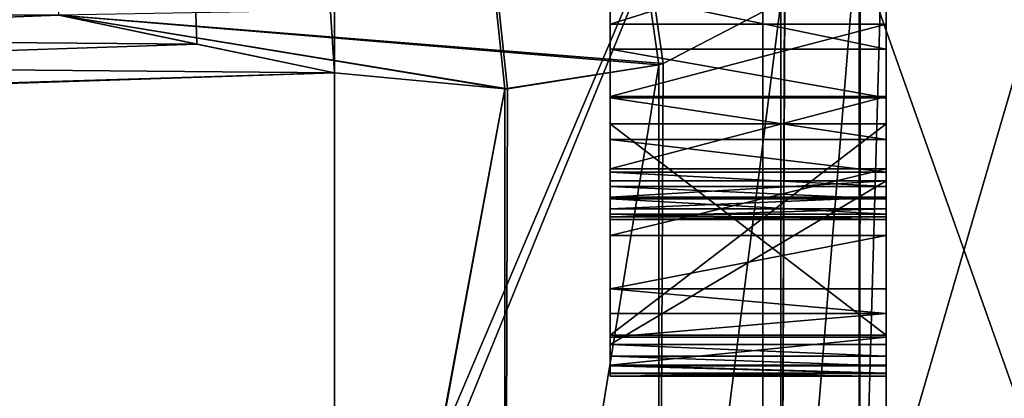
# Model space of a CAD drawing. Header units: millimetres. Extents: x -143 to 143, y -35 to 35.
# Tile 291 of 533: x 139.879 to 141.665, y -15.114 to -14.427. Entities that reach past the tile are written whole.
import ezdxf

# ---------------------------------------------------------------- set-up
doc = ezdxf.new("R2010")
doc.units = ezdxf.units.MM
doc.header["$LTSCALE"] = 65.185185
for name, color, linetype in [('1017', 7, 'CONTINUOUS'), ('1018', 7, 'CONTINUOUS'), ('1019', 7, 'CONTINUOUS'), ('1020', 7, 'CONTINUOUS'), ('1021', 7, 'CONTINUOUS'), ('1022', 7, 'CONTINUOUS'), ('1023', 7, 'CONTINUOUS'), ('1024', 7, 'CONTINUOUS'), ('1025', 7, 'CONTINUOUS'), ('1026', 7, 'CONTINUOUS'), ('1027', 7, 'CONTINUOUS'), ('1028', 7, 'CONTINUOUS'), ('1029', 7, 'CONTINUOUS'), ('1039', 7, 'CONTINUOUS'), ('1040', 7, 'CONTINUOUS'), ('1041', 7, 'CONTINUOUS'), ('1042', 7, 'CONTINUOUS'), ('1137', 7, 'CONTINUOUS'), ('1139', 7, 'CONTINUOUS'), ('1143', 7, 'CONTINUOUS'), ('1301', 7, 'CONTINUOUS'), ('1323', 7, 'CONTINUOUS'), ('1450', 7, 'CONTINUOUS'), ('1452', 7, 'CONTINUOUS'), ('1766', 7, 'CONTINUOUS'), ('849', 7, 'CONTINUOUS'), ('867', 7, 'CONTINUOUS'), ('888', 7, 'CONTINUOUS'), ('890', 7, 'CONTINUOUS')]:
    doc.layers.add(name, color=color, linetype=linetype)

msp = doc.modelspace()

# ---------------------------------------------------------------- linework, layer by layer
at = {"layer": '1017', "linetype": 'CONTINUOUS'}
for points in [[(141.45, -14.435, 5.5402), (141.45, -14.2779, 5.5479), (140.95, -14.435, 5.5402), (141.45, -14.435, 5.5402)], [(141.45, -14.2779, 5.5479), (140.95, -14.2779, 5.5479), (140.95, -14.435, 5.5402), (141.45, -14.2779, 5.5479)], [(141.45, -14.5667, 5.519), (141.45, -14.435, 5.5402), (140.95, -14.5667, 5.519), (141.45, -14.5667, 5.519)], [(141.45, -14.435, 5.5402), (140.95, -14.435, 5.5402), (140.95, -14.5667, 5.519), (141.45, -14.435, 5.5402)]]:
    msp.add_3dface(points, dxfattribs=at)
at = {"layer": '1018', "linetype": 'CONTINUOUS'}
for points in [[(141.45, -14.6975, 5.4751), (141.45, -14.5667, 5.519), (140.95, -14.6975, 5.4751), (141.45, -14.6975, 5.4751)], [(141.45, -14.5667, 5.519), (140.95, -14.5667, 5.519), (140.95, -14.6975, 5.4751), (141.45, -14.5667, 5.519)], [(141.45, -14.8187, 5.4038), (141.45, -14.6975, 5.4751), (140.95, -14.8187, 5.4038), (141.45, -14.8187, 5.4038)], [(141.45, -14.6975, 5.4751), (140.95, -14.6975, 5.4751), (140.95, -14.8187, 5.4038), (141.45, -14.6975, 5.4751)]]:
    msp.add_3dface(points, dxfattribs=at)
at = {"layer": '1019', "linetype": 'CONTINUOUS'}
for points in [[(141.45, -14.9155, 5.3107), (141.45, -14.8187, 5.4038), (140.95, -14.9155, 5.3106), (141.45, -14.9155, 5.3107)], [(141.45, -14.8187, 5.4038), (140.95, -14.8187, 5.4038), (140.95, -14.9155, 5.3106), (141.45, -14.8187, 5.4038)], [(141.45, -14.9607, 5.2467), (141.45, -14.9155, 5.3107), (140.95, -14.9155, 5.3106), (141.45, -14.9607, 5.2467)], [(141.45, -14.9607, 5.2467), (140.95, -14.9155, 5.3106), (140.95, -14.9607, 5.2467), (141.45, -14.9607, 5.2467)], [(141.45, -15.0032, 5.1678), (141.45, -14.9607, 5.2467), (140.95, -15.0032, 5.1678), (141.45, -15.0032, 5.1678)], [(141.45, -14.9607, 5.2467), (140.95, -14.9607, 5.2467), (140.95, -15.0032, 5.1678), (141.45, -14.9607, 5.2467)]]:
    msp.add_3dface(points, dxfattribs=at)
at = {"layer": '1020', "linetype": 'CONTINUOUS'}
for points in [[(141.45, -15.0542, 5.0059), (141.45, -15.0032, 5.1678), (140.95, -15.0542, 5.0058), (141.45, -15.0542, 5.0059)], [(141.45, -15.0032, 5.1678), (140.95, -15.0032, 5.1678), (140.95, -15.0542, 5.0058), (141.45, -15.0032, 5.1678)], [(141.45, -15.069, 4.9016), (141.45, -15.0542, 5.0059), (140.95, -15.0542, 5.0058), (141.45, -15.069, 4.9016)], [(141.45, -15.069, 4.9016), (140.95, -15.0542, 5.0058), (140.95, -15.069, 4.9015), (141.45, -15.069, 4.9016)], [(141.45, -15.0743, 4.7803), (141.45, -15.069, 4.9016), (140.95, -15.0743, 4.7803), (141.45, -15.0743, 4.7803)], [(141.45, -15.069, 4.9016), (140.95, -15.069, 4.9015), (140.95, -15.0743, 4.7803), (141.45, -15.069, 4.9016)]]:
    msp.add_3dface(points, dxfattribs=at)
at = {"layer": '1021', "linetype": 'CONTINUOUS'}
for points in [[(141.45, -15.0555, 4.4547), (141.45, -15.0696, 4.6066), (140.95, -15.0555, 4.4547), (141.45, -15.0555, 4.4547)], [(141.45, -15.0696, 4.6066), (140.95, -15.0696, 4.6066), (140.95, -15.0555, 4.4547), (141.45, -15.0696, 4.6066)], [(141.45, -15.0696, 4.6066), (141.45, -15.0743, 4.7803), (140.95, -15.0696, 4.6066), (141.45, -15.0696, 4.6066)], [(141.45, -15.0743, 4.7803), (140.95, -15.0743, 4.7803), (140.95, -15.0696, 4.6066), (141.45, -15.0743, 4.7803)]]:
    msp.add_3dface(points, dxfattribs=at)
at = {"layer": '1022', "linetype": 'CONTINUOUS'}
for points in [[(141.45, -15.0165, 4.2356), (141.45, -15.0378, 4.3399), (140.95, -15.0165, 4.2356), (141.45, -15.0165, 4.2356)], [(141.45, -15.0378, 4.3399), (140.95, -15.0378, 4.3399), (140.95, -15.0165, 4.2356), (141.45, -15.0378, 4.3399)], [(141.45, -15.0378, 4.3399), (141.45, -15.0555, 4.4547), (140.95, -15.0378, 4.3399), (141.45, -15.0378, 4.3399)], [(141.45, -15.0555, 4.4547), (140.95, -15.0555, 4.4547), (140.95, -15.0378, 4.3399), (141.45, -15.0555, 4.4547)]]:
    msp.add_3dface(points, dxfattribs=at)
at = {"layer": '1023', "linetype": 'CONTINUOUS'}
for points in [[(141.45, -14.7194, 4.2191), (141.45, -15.0165, 4.2356), (140.95, -15.0165, 4.2356), (141.45, -14.7194, 4.2191)], [(141.45, -14.7194, 4.2191), (140.95, -15.0165, 4.2356), (140.95, -14.7194, 4.2191), (141.45, -14.7194, 4.2191)]]:
    msp.add_3dface(points, dxfattribs=at)
at = {"layer": '1024', "linetype": 'CONTINUOUS'}
for points in [[(141.45, -14.7494, 4.3461), (141.45, -14.7194, 4.2191), (140.95, -14.7494, 4.3461), (141.45, -14.7494, 4.3461)], [(141.45, -14.7194, 4.2191), (140.95, -14.7194, 4.2191), (140.95, -14.7494, 4.3461), (141.45, -14.7194, 4.2191)], [(141.45, -14.7707, 4.4629), (141.45, -14.7494, 4.3461), (140.95, -14.7707, 4.4629), (141.45, -14.7707, 4.4629)], [(141.45, -14.7494, 4.3461), (140.95, -14.7494, 4.3461), (140.95, -14.7707, 4.4629), (141.45, -14.7494, 4.3461)]]:
    msp.add_3dface(points, dxfattribs=at)
at = {"layer": '1025', "linetype": 'CONTINUOUS'}
for points in [[(141.45, -14.7848, 4.5782), (141.45, -14.7707, 4.4629), (140.95, -14.7848, 4.5782), (141.45, -14.7848, 4.5782)], [(141.45, -14.7707, 4.4629), (140.95, -14.7707, 4.4629), (140.95, -14.7848, 4.5782), (141.45, -14.7707, 4.4629)], [(141.45, -14.7895, 4.6813), (141.45, -14.7848, 4.5782), (140.95, -14.7895, 4.6813), (141.45, -14.7895, 4.6813)], [(141.45, -14.7848, 4.5782), (140.95, -14.7848, 4.5782), (140.95, -14.7895, 4.6813), (141.45, -14.7848, 4.5782)]]:
    msp.add_3dface(points, dxfattribs=at)
at = {"layer": '1026', "linetype": 'CONTINUOUS'}
for points in [[(141.45, -14.7524, 4.9578), (141.45, -14.7802, 4.8371), (140.95, -14.7524, 4.9578), (141.45, -14.7524, 4.9578)], [(141.45, -14.7802, 4.8371), (140.95, -14.7802, 4.8371), (140.95, -14.7524, 4.9578), (141.45, -14.7802, 4.8371)], [(141.45, -14.7802, 4.8371), (141.45, -14.7895, 4.6813), (140.95, -14.7802, 4.8371), (141.45, -14.7802, 4.8371)], [(141.45, -14.7895, 4.6813), (140.95, -14.7895, 4.6813), (140.95, -14.7802, 4.8371), (141.45, -14.7895, 4.6813)]]:
    msp.add_3dface(points, dxfattribs=at)
at = {"layer": '1027', "linetype": 'CONTINUOUS'}
for points in [[(141.45, -14.6443, 5.1177), (141.45, -14.7037, 5.0544), (140.95, -14.6443, 5.1177), (141.45, -14.6443, 5.1177)], [(141.45, -14.7037, 5.0544), (140.95, -14.7037, 5.0544), (140.95, -14.6443, 5.1177), (141.45, -14.7037, 5.0544)], [(141.45, -14.7037, 5.0544), (141.45, -14.7297, 5.011), (140.95, -14.7037, 5.0544), (141.45, -14.7037, 5.0544)], [(141.45, -14.7297, 5.011), (140.95, -14.7297, 5.011), (140.95, -14.7037, 5.0544), (141.45, -14.7297, 5.011)], [(141.45, -14.7297, 5.011), (141.45, -14.7524, 4.9578), (140.95, -14.7297, 5.011), (141.45, -14.7297, 5.011)], [(141.45, -14.7524, 4.9578), (140.95, -14.7524, 4.9578), (140.95, -14.7297, 5.011), (141.45, -14.7524, 4.9578)]]:
    msp.add_3dface(points, dxfattribs=at)
at = {"layer": '1028', "linetype": 'CONTINUOUS'}
for points in [[(141.45, -14.4804, 5.1945), (141.45, -14.5688, 5.1645), (140.95, -14.4804, 5.1945), (141.45, -14.4804, 5.1945)], [(141.45, -14.5688, 5.1645), (140.95, -14.5688, 5.1645), (140.95, -14.4804, 5.1945), (141.45, -14.5688, 5.1645)], [(141.45, -14.5688, 5.1645), (141.45, -14.6443, 5.1177), (140.95, -14.5688, 5.1645), (141.45, -14.5688, 5.1645)], [(141.45, -14.6443, 5.1177), (140.95, -14.6443, 5.1177), (140.95, -14.5688, 5.1645), (141.45, -14.6443, 5.1177)]]:
    msp.add_3dface(points, dxfattribs=at)
at = {"layer": '1029', "linetype": 'CONTINUOUS'}
for points in [[(141.45, -14.3767, 5.2095), (141.45, -14.4804, 5.1945), (140.95, -14.3767, 5.2095), (141.45, -14.3767, 5.2095)], [(141.45, -14.4804, 5.1945), (140.95, -14.4804, 5.1945), (140.95, -14.3767, 5.2095), (141.45, -14.4804, 5.1945)]]:
    msp.add_3dface(points, dxfattribs=at)
at = {"layer": '1039', "linetype": 'CONTINUOUS'}
for points in [[(141.45, -15, 3.856), (141.45, -14.6162, 3.856), (140.95, -14.6162, 3.856), (141.45, -15, 3.856)], [(141.45, -15, 3.856), (140.95, -14.6162, 3.856), (140.95, -15, 3.856), (141.45, -15, 3.856)]]:
    msp.add_3dface(points, dxfattribs=at)
at = {"layer": '1040', "linetype": 'CONTINUOUS'}
for points in [[(141.45, -15, 3.4722), (141.45, -15, 3.856), (140.95, -15, 3.856), (141.45, -15, 3.4722)], [(141.45, -15, 3.4722), (140.95, -15, 3.856), (140.95, -15, 3.4722), (141.45, -15, 3.4722)]]:
    msp.add_3dface(points, dxfattribs=at)
at = {"layer": '1041', "linetype": 'CONTINUOUS'}
for points in [[(141.45, -14.6162, 3.4722), (141.45, -15, 3.4722), (140.95, -15, 3.4722), (141.45, -14.6162, 3.4722)], [(141.45, -14.6162, 3.4722), (140.95, -15, 3.4722), (140.95, -14.6162, 3.4722), (141.45, -14.6162, 3.4722)]]:
    msp.add_3dface(points, dxfattribs=at)
at = {"layer": '1042', "linetype": 'CONTINUOUS'}
for points in [[(141.45, -14.6162, 3.856), (141.45, -14.6162, 3.4722), (140.95, -14.6162, 3.4722), (141.45, -14.6162, 3.856)], [(140.95, -14.6162, 3.856), (141.45, -14.6162, 3.856), (140.95, -14.6162, 3.4722), (140.95, -14.6162, 3.856)]]:
    msp.add_3dface(points, dxfattribs=at)
at = {"layer": '1137', "linetype": 'CONTINUOUS'}
for points in [[(93.65, -15.9722, 9.3348), (93.65, -14.1128, 11.9616), (140.45, -14.5235, 11.4594), (93.65, -15.9722, 9.3348)], [(140.45, -14.5235, 11.4594), (93.65, -14.1128, 11.9616), (140.2001, -14.4714, 11.5251), (140.45, -14.5235, 11.4594)], [(140.2001, -14.4714, 11.5251), (93.65, -14.1128, 11.9616), (139.95, -14.419, 11.5906), (140.2001, -14.4714, 11.5251)], [(140.45, -16.2122, 8.9115), (93.65, -15.9722, 9.3348), (140.45, -14.5235, 11.4594), (140.45, -16.2122, 8.9115)]]:
    msp.add_3dface(points, dxfattribs=at)
at = {"layer": '1139', "linetype": 'CONTINUOUS'}
for points in [[(141.45, -15.5209, -8.0839), (141.45, -14.0152, -10.4797), (141.4013, -15.7618, -8.2883), (141.45, -15.5209, -8.0839)], [(141.4013, -15.7618, -8.2883), (141.45, -14.0152, -10.4797), (141.4038, -14.2204, -10.7066), (141.4013, -15.7618, -8.2883)], [(141.45, -14.0152, 10.4797), (141.45, -15.4953, 8.1331), (141.4013, -15.7618, 8.2883), (141.45, -14.0152, 10.4797)], [(141.4039, -14.2202, 10.7064), (141.45, -14.0152, 10.4797), (141.4013, -15.7618, 8.2883), (141.4039, -14.2202, 10.7064)], [(141.4014, -14.2254, 10.7128), (141.4013, -15.7618, 8.2883), (141.2594, -15.9784, 8.476), (141.4014, -14.2254, 10.7128)], [(141.2663, -14.3905, 10.9415), (141.4014, -14.2254, 10.7128), (141.2594, -15.9784, 8.476), (141.2663, -14.3905, 10.9415)], [(141.4013, -15.7618, -8.2883), (141.4014, -14.2254, -10.7128), (141.2594, -15.9784, -8.4759), (141.4013, -15.7618, -8.2883)], [(141.4014, -14.2254, -10.7128), (141.2661, -14.3906, -10.9417), (141.2594, -15.9784, -8.4759), (141.4014, -14.2254, -10.7128)], [(141.4014, -14.2254, 10.7128), (141.4039, -14.2202, 10.7064), (141.4013, -15.7618, 8.2883), (141.4014, -14.2254, 10.7128)], [(141.4014, -14.2254, -10.7128), (141.4013, -15.7618, -8.2883), (141.4038, -14.2204, -10.7066), (141.4014, -14.2254, -10.7128)], [(141.2594, -14.3959, 10.9502), (141.2663, -14.3905, 10.9415), (141.2594, -15.9784, 8.476), (141.2594, -14.3959, 10.9502)], [(141.2594, -15.9784, -8.4759), (141.2661, -14.3906, -10.9417), (141.2594, -14.3959, -10.9501), (141.2594, -15.9784, -8.4759)], [(141.2594, -14.3959, 10.9502), (141.2594, -15.9784, 8.476), (141.038, -16.1373, 8.6488), (141.2594, -14.3959, 10.9502)], [(141.0458, -14.5063, 11.1613), (141.2594, -14.3959, 10.9502), (141.038, -16.1373, 8.6488), (141.0458, -14.5063, 11.1613)], [(141.2594, -15.9784, -8.4759), (141.2594, -14.3959, -10.9501), (141.038, -16.1373, -8.6488), (141.2594, -15.9784, -8.4759)], [(141.2594, -14.3959, -10.9501), (141.0457, -14.5063, -11.1613), (141.038, -16.1373, -8.6488), (141.2594, -14.3959, -10.9501)], [(141.0381, -14.5087, 11.1674), (141.038, -16.1373, 8.6488), (140.759, -16.2227, 8.7901), (141.0381, -14.5087, 11.1674)], [(140.7634, -14.5526, 11.3407), (141.0381, -14.5087, 11.1674), (140.759, -14.5527, 11.3429), (140.7634, -14.5526, 11.3407)], [(140.759, -14.5527, 11.3429), (141.0381, -14.5087, 11.1674), (140.759, -16.2227, 8.7901), (140.759, -14.5527, 11.3429)], [(141.038, -16.1373, -8.6488), (141.0381, -14.5087, -11.1674), (140.759, -16.2227, -8.7901), (141.038, -16.1373, -8.6488)], [(141.0381, -14.5087, -11.1674), (140.7634, -14.5526, -11.3407), (140.759, -16.2227, -8.7901), (141.0381, -14.5087, -11.1674)], [(141.038, -16.1373, -8.6488), (141.0457, -14.5063, -11.1613), (141.0381, -14.5087, -11.1674), (141.038, -16.1373, -8.6488)], [(141.0381, -14.5087, 11.1674), (141.0458, -14.5063, 11.1613), (141.038, -16.1373, 8.6488), (141.0381, -14.5087, 11.1674)], [(140.45, -14.5235, -11.4594), (140.45, -16.2263, -8.8857), (140.759, -14.5527, -11.3429), (140.45, -14.5235, -11.4594)], [(140.45, -16.2122, 8.9115), (140.45, -14.5235, 11.4594), (140.759, -14.5527, 11.3429), (140.45, -16.2122, 8.9115)], [(140.45, -16.2263, -8.8857), (140.759, -16.2227, -8.7901), (140.759, -14.5527, -11.3429), (140.45, -16.2263, -8.8857)], [(140.45, -16.2122, 8.9115), (140.759, -14.5527, 11.3429), (140.759, -16.2227, 8.7901), (140.45, -16.2122, 8.9115)], [(140.759, -16.2227, -8.7901), (140.7634, -14.5526, -11.3407), (140.759, -14.5527, -11.3429), (140.759, -16.2227, -8.7901)]]:
    msp.add_3dface(points, dxfattribs=at)
at = {"layer": '1143', "linetype": 'CONTINUOUS'}
for points in [[(141.2594, -14.3959, -10.9501), (139.95, -14.419, -11.5906), (141.0457, -14.5063, -11.1613), (141.2594, -14.3959, -10.9501)], [(139.95, -14.419, -11.5906), (140.2001, -14.4714, -11.5251), (140.45, -14.5235, -11.4594), (139.95, -14.419, -11.5906)], [(139.95, -14.419, -11.5906), (140.45, -14.5235, -11.4594), (140.759, -14.5527, -11.3429), (139.95, -14.419, -11.5906)], [(141.0457, -14.5063, -11.1613), (139.95, -14.419, -11.5906), (141.0381, -14.5087, -11.1674), (141.0457, -14.5063, -11.1613)], [(141.0381, -14.5087, -11.1674), (139.95, -14.419, -11.5906), (140.7634, -14.5526, -11.3407), (141.0381, -14.5087, -11.1674)], [(140.7634, -14.5526, -11.3407), (139.95, -14.419, -11.5906), (140.759, -14.5527, -11.3429), (140.7634, -14.5526, -11.3407)]]:
    msp.add_3dface(points, dxfattribs=at)
at = {"layer": '1301', "linetype": 'CONTINUOUS'}
for points in [[(93.65, -15.62, -13.2765), (93.65, -13.0844, -15.7813), (140.45, -13.2022, -15.6829), (93.65, -15.62, -13.2765)], [(140.45, -15.7207, -13.1571), (93.65, -15.62, -13.2765), (140.45, -13.2022, -15.6829), (140.45, -15.7207, -13.1571)]]:
    msp.add_3dface(points, dxfattribs=at)
at = {"layer": '1323', "linetype": 'CONTINUOUS'}
for points in [[(140.45, -15.6449, 13.2472), (140.45, -13.1119, 15.7584), (93.65, -13.2127, 15.674), (140.45, -15.6449, 13.2472)], [(93.65, -15.7278, 13.1487), (140.45, -15.6449, 13.2472), (93.65, -13.2127, 15.674), (93.65, -15.7278, 13.1487)]]:
    msp.add_3dface(points, dxfattribs=at)
at = {"layer": '1450', "linetype": 'CONTINUOUS'}
for points in [[(140.45, -13.1119, 15.7584), (140.45, -15.6449, 13.2472), (141.2265, -13.815, 15.0071), (140.45, -13.1119, 15.7584)], [(141.2265, -13.815, 15.0071), (141.2265, -16.0967, 12.5286), (141.9507, -13.6118, 14.7863), (141.2265, -13.815, 15.0071)], [(141.9507, -13.6118, 14.7863), (141.2265, -16.0967, 12.5286), (141.9507, -15.8599, 12.3443), (141.9507, -13.6118, 14.7863)], [(141.2265, -13.815, 15.0071), (140.45, -15.6449, 13.2472), (141.2265, -16.0967, 12.5286), (141.2265, -13.815, 15.0071)]]:
    msp.add_3dface(points, dxfattribs=at)
at = {"layer": '1452', "linetype": 'CONTINUOUS'}
for points in [[(140.45, -15.7207, -13.1571), (140.45, -13.2022, -15.6829), (141.2265, -13.815, -15.0071), (140.45, -15.7207, -13.1571)], [(141.9507, -15.8599, -12.3443), (141.2265, -13.815, -15.0071), (141.9507, -13.6118, -14.7863), (141.9507, -15.8599, -12.3443)], [(141.2265, -16.0967, -12.5286), (140.45, -15.7207, -13.1571), (141.2265, -13.815, -15.0071), (141.2265, -16.0967, -12.5286)], [(141.2265, -16.0967, -12.5286), (141.2265, -13.815, -15.0071), (141.9507, -15.8599, -12.3443), (141.2265, -16.0967, -12.5286)]]:
    msp.add_3dface(points, dxfattribs=at)
at = {"layer": '1766', "linetype": 'CONTINUOUS'}
for points in [[(140.45, -14.5235, 11.4594), (140.2001, -14.4714, 11.5251), (139.95, -6.8914, 4.063), (140.45, -14.5235, 11.4594)], [(140.759, -14.5527, 11.3429), (140.45, -14.5235, 11.4594), (139.95, -6.8914, 4.063), (140.759, -14.5527, 11.3429)], [(140.2001, -14.4714, 11.5251), (139.95, -14.419, 11.5906), (139.95, -6.8914, 4.063), (140.2001, -14.4714, 11.5251)], [(141.2594, -14.3959, 10.9502), (141.0458, -14.5063, 11.1613), (139.95, -6.8914, 4.063), (141.2594, -14.3959, 10.9502)], [(141.0458, -14.5063, 11.1613), (141.0381, -14.5087, 11.1674), (139.95, -6.8914, 4.063), (141.0458, -14.5063, 11.1613)], [(141.0381, -14.5087, 11.1674), (140.7634, -14.5526, 11.3407), (139.95, -6.8914, 4.063), (141.0381, -14.5087, 11.1674)], [(140.7634, -14.5526, 11.3407), (140.759, -14.5527, 11.3429), (139.95, -6.8914, 4.063), (140.7634, -14.5526, 11.3407)]]:
    msp.add_3dface(points, dxfattribs=at)
at = {"layer": '849', "linetype": 'CONTINUOUS'}
for points in [[(93.65, -14.1886, -11.8715), (93.65, -16.0313, -9.233), (139.95, -14.419, -11.5906), (93.65, -14.1886, -11.8715)], [(139.95, -14.419, -11.5906), (93.65, -16.0313, -9.233), (140.2001, -14.4714, -11.5251), (139.95, -14.419, -11.5906)], [(140.2001, -14.4714, -11.5251), (93.65, -16.0313, -9.233), (140.45, -14.5235, -11.4594), (140.2001, -14.4714, -11.5251)], [(140.45, -14.5235, -11.4594), (93.65, -16.0313, -9.233), (140.45, -16.2263, -8.8857), (140.45, -14.5235, -11.4594)]]:
    msp.add_3dface(points, dxfattribs=at)
at = {"layer": '867', "linetype": 'CONTINUOUS'}
for points in [[(141.45, -7.8813, -4.3457), (141.45, -14.0152, -10.4797), (141.45, -16.6235, -5.4691), (141.45, -7.8813, -4.3457)], [(141.45, -17.2888, -2.7104), (141.45, -7.8813, -4.3457), (141.45, -16.6235, -5.4691), (141.45, -17.2888, -2.7104)], [(141.45, -7.8813, -4.3457), (141.45, -17.2888, -2.7104), (141.45, -13.6225, -3.3381), (141.45, -7.8813, -4.3457)], [(141.45, -14.0152, 10.4797), (141.45, -7.8813, 4.3457), (141.45, -15.4953, 8.1331), (141.45, -14.0152, 10.4797)], [(141.45, -15.4953, 8.1331), (141.45, -7.8813, 4.3457), (141.45, -13.8281, 6.0926), (141.45, -15.4953, 8.1331)], [(141.45, -14.1582, 3.4929), (141.45, -8.5902, 2.685), (141.45, -14.6162, 3.4722), (141.45, -14.1582, 3.4929)], [(141.45, -14.6162, 3.4722), (141.45, -8.5902, 2.685), (141.45, -15, 3.4722), (141.45, -14.6162, 3.4722)], [(141.45, -15, 3.4722), (141.45, -8.5902, 2.685), (141.45, -12, 2.911), (141.45, -15, 3.4722)], [(141.45, -14.7194, 4.2191), (141.45, -14.1128, 4.3264), (141.45, -12, 3.8271), (141.45, -14.7194, 4.2191)], [(141.45, -14.7194, 4.2191), (141.45, -12, 3.8271), (141.45, -14.6162, 3.856), (141.45, -14.7194, 4.2191)], [(141.45, -12, 3.8271), (141.45, -14.1582, 3.8271), (141.45, -14.6162, 3.856), (141.45, -12, 3.8271)], [(141.45, -14.1582, 2.911), (141.45, -15, 3.4722), (141.45, -12, 2.911), (141.45, -14.1582, 2.911)], [(141.45, -17.4996, 0.1114), (141.45, -13.7705, -0.6004), (141.45, -12.5901, -1.0505), (141.45, -17.4996, 0.1114)], [(141.45, -12.7132, -1.0607), (141.45, -17.4996, 0.1114), (141.45, -12.5901, -1.0505), (141.45, -12.7132, -1.0607)], [(141.45, -12.8161, -1.0886), (141.45, -17.4996, 0.1114), (141.45, -12.7132, -1.0607), (141.45, -12.8161, -1.0886)], [(141.45, -13.762, -1.1825), (141.45, -17.4996, 0.1114), (141.45, -12.8161, -1.0886), (141.45, -13.762, -1.1825)], [(141.45, -13.6225, -3.3381), (141.45, -17.2888, -2.7104), (141.45, -13.7099, -3.3196), (141.45, -13.6225, -3.3381)], [(141.45, -13.7099, -3.3196), (141.45, -17.2888, -2.7104), (141.45, -13.856, -3.2526), (141.45, -13.7099, -3.3196)], [(141.45, -13.8482, -1.2563), (141.45, -17.4996, 0.1114), (141.45, -13.762, -1.1825), (141.45, -13.8482, -1.2563)], [(141.45, -13.7705, -0.6004), (141.45, -17.4996, 0.1114), (141.45, -13.9147, -0.5388), (141.45, -13.7705, -0.6004)], [(141.45, -14.1128, 6.0926), (141.45, -15.4953, 8.1331), (141.45, -13.8281, 6.0926), (141.45, -14.1128, 6.0926)], [(141.45, -13.9393, 0.9209), (141.45, -17.2621, 2.8755), (141.45, -13.8404, 1.0458), (141.45, -13.9393, 0.9209)], [(141.45, -13.8404, 1.0458), (141.45, -17.2621, 2.8755), (141.45, -13.9124, 1.0899), (141.45, -13.8404, 1.0458)], [(141.45, -13.924, -1.3301), (141.45, -17.4996, 0.1114), (141.45, -13.8482, -1.2563), (141.45, -13.924, -1.3301)], [(141.45, -13.856, -3.2526), (141.45, -17.2888, -2.7104), (141.45, -13.9782, -3.1481), (141.45, -13.856, -3.2526)], [(141.45, -13.9124, 1.0899), (141.45, -17.2621, 2.8755), (141.45, -13.9756, 1.1338), (141.45, -13.9124, 1.0899)], [(141.45, -13.9147, -0.5388), (141.45, -17.4996, 0.1114), (141.45, -14.0333, -0.4392), (141.45, -13.9147, -0.5388)], [(141.45, -13.9921, -1.4149), (141.45, -17.4996, 0.1114), (141.45, -13.924, -1.3301), (141.45, -13.9921, -1.4149)], [(141.45, -14.0217, 0.8046), (141.45, -17.2621, 2.8755), (141.45, -13.9393, 0.9209), (141.45, -14.0217, 0.8046)], [(141.45, -13.9756, 1.1338), (141.45, -17.2621, 2.8755), (141.45, -14.0358, 1.1861), (141.45, -13.9756, 1.1338)], [(141.45, -13.9782, -3.1481), (141.45, -17.2888, -2.7104), (141.45, -14.0302, -3.0836), (141.45, -13.9782, -3.1481)], [(141.45, -14.0617, -1.5259), (141.45, -17.4996, 0.1114), (141.45, -13.9921, -1.4149), (141.45, -14.0617, -1.5259)], [(141.45, -16.6235, -5.4691), (141.45, -14.0152, -10.4797), (141.45, -15.5209, -8.0839), (141.45, -16.6235, -5.4691)], [(141.45, -14.1276, 2.1798), (141.45, -17.2621, 2.8755), (141.45, -14.0174, 2.3727), (141.45, -14.1276, 2.1798)], [(141.45, -14.0174, 2.3727), (141.45, -17.2621, 2.8755), (141.45, -14.1582, 2.5892), (141.45, -14.0174, 2.3727)], [(141.45, -14.1383, 0.5964), (141.45, -17.2621, 2.8755), (141.45, -14.0217, 0.8046), (141.45, -14.1383, 0.5964)], [(141.45, -14.0302, -3.0836), (141.45, -17.2888, -2.7104), (141.45, -14.0757, -3.0106), (141.45, -14.0302, -3.0836)], [(141.45, -14.0333, -0.4392), (141.45, -17.4996, 0.1114), (141.45, -14.1145, -0.3188), (141.45, -14.0333, -0.4392)], [(141.45, -14.0358, 1.1861), (141.45, -17.2621, 2.8755), (141.45, -14.095, 1.2532), (141.45, -14.0358, 1.1861)], [(141.45, -14.1242, -1.6621), (141.45, -17.4996, 0.1114), (141.45, -14.0617, -1.5259), (141.45, -14.1242, -1.6621)], [(141.45, -14.0757, -3.0106), (141.45, -17.2888, -2.7104), (141.45, -14.141, -2.8616), (141.45, -14.0757, -3.0106)], [(141.45, -14.095, 1.2532), (141.45, -17.2621, 2.8755), (141.45, -14.1442, 1.3344), (141.45, -14.095, 1.2532)], [(141.45, -16.5883, 5.5748), (141.45, -15.4953, 8.1331), (141.45, -14.1128, 6.0926), (141.45, -16.5883, 5.5748)], [(141.45, -14.2779, 5.5479), (141.45, -16.5883, 5.5748), (141.45, -14.1128, 5.5479), (141.45, -14.2779, 5.5479)], [(141.45, -14.1128, 5.5479), (141.45, -16.5883, 5.5748), (141.45, -14.1128, 6.0926), (141.45, -14.1128, 5.5479)], [(141.45, -14.3767, 5.2095), (141.45, -14.1128, 4.3264), (141.45, -14.4804, 5.1945), (141.45, -14.3767, 5.2095)], [(141.45, -14.4804, 5.1945), (141.45, -14.1128, 4.3264), (141.45, -14.5688, 5.1645), (141.45, -14.4804, 5.1945)], [(141.45, -14.5688, 5.1645), (141.45, -14.1128, 4.3264), (141.45, -14.6443, 5.1177), (141.45, -14.5688, 5.1645)], [(141.45, -14.6443, 5.1177), (141.45, -14.1128, 4.3264), (141.45, -14.7037, 5.0544), (141.45, -14.6443, 5.1177)], [(141.45, -14.7037, 5.0544), (141.45, -14.1128, 4.3264), (141.45, -14.7297, 5.011), (141.45, -14.7037, 5.0544)], [(141.45, -14.7297, 5.011), (141.45, -14.1128, 4.3264), (141.45, -14.7524, 4.9578), (141.45, -14.7297, 5.011)], [(141.45, -14.7524, 4.9578), (141.45, -14.1128, 4.3264), (141.45, -14.7802, 4.8371), (141.45, -14.7524, 4.9578)], [(141.45, -14.7802, 4.8371), (141.45, -14.1128, 4.3264), (141.45, -14.7895, 4.6813), (141.45, -14.7802, 4.8371)], [(141.45, -14.7895, 4.6813), (141.45, -14.1128, 4.3264), (141.45, -14.7848, 4.5782), (141.45, -14.7895, 4.6813)], [(141.45, -14.7848, 4.5782), (141.45, -14.1128, 4.3264), (141.45, -14.7707, 4.4629), (141.45, -14.7848, 4.5782)], [(141.45, -14.7707, 4.4629), (141.45, -14.1128, 4.3264), (141.45, -14.7494, 4.3461), (141.45, -14.7707, 4.4629)], [(141.45, -14.7494, 4.3461), (141.45, -14.1128, 4.3264), (141.45, -14.7194, 4.2191), (141.45, -14.7494, 4.3461)], [(141.45, -14.1145, -0.3188), (141.45, -17.4996, 0.1114), (141.45, -14.1708, -0.1836), (141.45, -14.1145, -0.3188)], [(141.45, -14.1769, -1.8391), (141.45, -17.4996, 0.1114), (141.45, -14.1242, -1.6621), (141.45, -14.1769, -1.8391)], [(141.45, -14.198, 1.9761), (141.45, -17.2621, 2.8755), (141.45, -14.1276, 2.1798), (141.45, -14.198, 1.9761)], [(141.45, -14.2011, 0.3997), (141.45, -17.2621, 2.8755), (141.45, -14.1383, 0.5964), (141.45, -14.2011, 0.3997)], [(141.45, -14.141, -2.8616), (141.45, -17.2888, -2.7104), (141.45, -14.1891, -2.6767), (141.45, -14.141, -2.8616)], [(141.45, -14.1442, 1.3344), (141.45, -17.2621, 2.8755), (141.45, -14.1662, 1.3865), (141.45, -14.1442, 1.3344)], [(141.45, -17.2621, 2.8755), (141.45, -15, 3.4722), (141.45, -14.1582, 2.911), (141.45, -17.2621, 2.8755)], [(141.45, -14.1582, 2.5892), (141.45, -17.2621, 2.8755), (141.45, -14.1582, 2.911), (141.45, -14.1582, 2.5892)], [(141.45, -14.1582, 3.8271), (141.45, -14.1582, 3.4929), (141.45, -14.6162, 3.856), (141.45, -14.1582, 3.8271)], [(141.45, -14.6162, 3.856), (141.45, -14.1582, 3.4929), (141.45, -14.6162, 3.4722), (141.45, -14.6162, 3.856)], [(141.45, -14.1662, 1.3865), (141.45, -17.2621, 2.8755), (141.45, -14.1865, 1.4463), (141.45, -14.1662, 1.3865)], [(141.45, -14.1708, -0.1836), (141.45, -17.4996, 0.1114), (141.45, -14.2016, -0.0638), (141.45, -14.1708, -0.1836)], [(141.45, -14.2115, -2.0426), (141.45, -17.4996, 0.1114), (141.45, -14.1769, -1.8391), (141.45, -14.2115, -2.0426)], [(141.45, -14.1865, 1.4463), (141.45, -17.2621, 2.8755), (141.45, -14.214, 1.573), (141.45, -14.1865, 1.4463)], [(141.45, -17.2888, -2.7104), (141.45, -17.4996, 0.1114), (141.45, -14.1891, -2.6767), (141.45, -17.2888, -2.7104)], [(141.45, -14.1891, -2.6767), (141.45, -17.4996, 0.1114), (141.45, -14.2154, -2.4854), (141.45, -14.1891, -2.6767)], [(141.45, -14.2174, 1.8587), (141.45, -17.2621, 2.8755), (141.45, -14.198, 1.9761), (141.45, -14.2174, 1.8587)], [(141.45, -14.2182, 0.2883), (141.45, -17.2621, 2.8755), (141.45, -14.2011, 0.3997), (141.45, -14.2182, 0.2883)], [(141.45, -14.2016, -0.0638), (141.45, -17.4996, 0.1114), (141.45, -14.2186, 0.0588), (141.45, -14.2016, -0.0638)], [(141.45, -14.2242, -2.2926), (141.45, -17.4996, 0.1114), (141.45, -14.2115, -2.0426), (141.45, -14.2242, -2.2926)], [(141.45, -14.214, 1.573), (141.45, -17.2621, 2.8755), (141.45, -14.2242, 1.7308), (141.45, -14.214, 1.573)], [(141.45, -14.2154, -2.4854), (141.45, -17.4996, 0.1114), (141.45, -14.2242, -2.2926), (141.45, -14.2154, -2.4854)], [(141.45, -14.2242, 1.7308), (141.45, -17.2621, 2.8755), (141.45, -14.2174, 1.8587), (141.45, -14.2242, 1.7308)], [(141.45, -14.2242, 0.1669), (141.45, -17.2621, 2.8755), (141.45, -14.2182, 0.2883), (141.45, -14.2242, 0.1669)], [(141.45, -14.2186, 0.0588), (141.45, -17.4996, 0.1114), (141.45, -14.2242, 0.1669), (141.45, -14.2186, 0.0588)], [(141.45, -17.4996, 0.1114), (141.45, -17.2621, 2.8755), (141.45, -14.2242, 0.1669), (141.45, -17.4996, 0.1114)], [(141.45, -14.435, 5.5402), (141.45, -16.5883, 5.5748), (141.45, -14.2779, 5.5479), (141.45, -14.435, 5.5402)], [(141.45, -14.5667, 5.519), (141.45, -16.5883, 5.5748), (141.45, -14.435, 5.5402), (141.45, -14.5667, 5.519)], [(141.45, -14.6975, 5.4751), (141.45, -16.5883, 5.5748), (141.45, -14.5667, 5.519), (141.45, -14.6975, 5.4751)], [(141.45, -16.5883, 5.5748), (141.45, -15.0165, 4.2356), (141.45, -14.6162, 3.856), (141.45, -16.5883, 5.5748)], [(141.45, -16.5883, 5.5748), (141.45, -14.6162, 3.856), (141.45, -15, 3.856), (141.45, -16.5883, 5.5748)], [(141.45, -15.0165, 4.2356), (141.45, -14.7194, 4.2191), (141.45, -14.6162, 3.856), (141.45, -15.0165, 4.2356)], [(141.45, -14.8187, 5.4038), (141.45, -16.5883, 5.5748), (141.45, -14.6975, 5.4751), (141.45, -14.8187, 5.4038)], [(141.45, -14.9155, 5.3107), (141.45, -16.5883, 5.5748), (141.45, -14.8187, 5.4038), (141.45, -14.9155, 5.3107)], [(141.45, -14.9607, 5.2467), (141.45, -16.5883, 5.5748), (141.45, -14.9155, 5.3107), (141.45, -14.9607, 5.2467)], [(141.45, -15.0032, 5.1678), (141.45, -16.5883, 5.5748), (141.45, -14.9607, 5.2467), (141.45, -15.0032, 5.1678)], [(141.45, -17.2621, 2.8755), (141.45, -16.5883, 5.5748), (141.45, -15, 3.4722), (141.45, -17.2621, 2.8755)], [(141.45, -15, 3.4722), (141.45, -16.5883, 5.5748), (141.45, -15, 3.856), (141.45, -15, 3.4722)], [(141.45, -15.0542, 5.0059), (141.45, -16.5883, 5.5748), (141.45, -15.0032, 5.1678), (141.45, -15.0542, 5.0059)], [(141.45, -15.0165, 4.2356), (141.45, -16.5883, 5.5748), (141.45, -15.0378, 4.3399), (141.45, -15.0165, 4.2356)], [(141.45, -15.0378, 4.3399), (141.45, -16.5883, 5.5748), (141.45, -15.0555, 4.4547), (141.45, -15.0378, 4.3399)], [(141.45, -15.069, 4.9016), (141.45, -16.5883, 5.5748), (141.45, -15.0542, 5.0059), (141.45, -15.069, 4.9016)], [(141.45, -15.0555, 4.4547), (141.45, -16.5883, 5.5748), (141.45, -15.0696, 4.6066), (141.45, -15.0555, 4.4547)], [(141.45, -15.0743, 4.7803), (141.45, -16.5883, 5.5748), (141.45, -15.069, 4.9016), (141.45, -15.0743, 4.7803)], [(141.45, -15.0696, 4.6066), (141.45, -16.5883, 5.5748), (141.45, -15.0743, 4.7803), (141.45, -15.0696, 4.6066)]]:
    msp.add_3dface(points, dxfattribs=at)
at = {"layer": '888', "linetype": 'CONTINUOUS'}
for points in [[(140.95, -14.435, 5.5402), (140.95, -14.2779, 5.5479), (140.95, -14.3767, 5.2095), (140.95, -14.435, 5.5402)], [(140.95, -14.4804, 5.1945), (140.95, -14.435, 5.5402), (140.95, -14.3767, 5.2095), (140.95, -14.4804, 5.1945)], [(140.95, -14.5667, 5.519), (140.95, -14.435, 5.5402), (140.95, -14.4804, 5.1945), (140.95, -14.5667, 5.519)], [(140.95, -14.5688, 5.1645), (140.95, -14.5667, 5.519), (140.95, -14.4804, 5.1945), (140.95, -14.5688, 5.1645)], [(140.95, -14.6975, 5.4751), (140.95, -14.5667, 5.519), (140.95, -14.6443, 5.1177), (140.95, -14.6975, 5.4751)], [(140.95, -14.6443, 5.1177), (140.95, -14.5667, 5.519), (140.95, -14.5688, 5.1645), (140.95, -14.6443, 5.1177)], [(140.95, -14.7037, 5.0544), (140.95, -14.6975, 5.4751), (140.95, -14.6443, 5.1177), (140.95, -14.7037, 5.0544)], [(140.95, -14.8187, 5.4038), (140.95, -14.6975, 5.4751), (140.95, -14.7802, 4.8371), (140.95, -14.8187, 5.4038)], [(140.95, -14.7802, 4.8371), (140.95, -14.6975, 5.4751), (140.95, -14.7524, 4.9578), (140.95, -14.7802, 4.8371)], [(140.95, -14.7524, 4.9578), (140.95, -14.6975, 5.4751), (140.95, -14.7297, 5.011), (140.95, -14.7524, 4.9578)], [(140.95, -14.7297, 5.011), (140.95, -14.6975, 5.4751), (140.95, -14.7037, 5.0544), (140.95, -14.7297, 5.011)], [(140.95, -14.7194, 4.2191), (140.95, -15.0165, 4.2356), (140.95, -14.7494, 4.3461), (140.95, -14.7194, 4.2191)], [(140.95, -14.7494, 4.3461), (140.95, -15.0165, 4.2356), (140.95, -14.7707, 4.4629), (140.95, -14.7494, 4.3461)], [(140.95, -14.7707, 4.4629), (140.95, -15.0165, 4.2356), (140.95, -14.7848, 4.5782), (140.95, -14.7707, 4.4629)], [(140.95, -14.7895, 4.6813), (140.95, -14.8187, 5.4038), (140.95, -14.7802, 4.8371), (140.95, -14.7895, 4.6813)], [(140.95, -14.7848, 4.5782), (140.95, -15.0165, 4.2356), (140.95, -14.7895, 4.6813), (140.95, -14.7848, 4.5782)], [(140.95, -15.0165, 4.2356), (140.95, -14.8187, 5.4038), (140.95, -14.7895, 4.6813), (140.95, -15.0165, 4.2356)], [(140.95, -14.9155, 5.3106), (140.95, -14.8187, 5.4038), (140.95, -15.0165, 4.2356), (140.95, -14.9155, 5.3106)], [(140.95, -14.9607, 5.2467), (140.95, -14.9155, 5.3106), (140.95, -15.0165, 4.2356), (140.95, -14.9607, 5.2467)], [(140.95, -15.0032, 5.1678), (140.95, -14.9607, 5.2467), (140.95, -15.0165, 4.2356), (140.95, -15.0032, 5.1678)], [(140.95, -15.0542, 5.0058), (140.95, -15.0032, 5.1678), (140.95, -15.0378, 4.3399), (140.95, -15.0542, 5.0058)], [(140.95, -15.0378, 4.3399), (140.95, -15.0032, 5.1678), (140.95, -15.0165, 4.2356), (140.95, -15.0378, 4.3399)], [(140.95, -15.0555, 4.4547), (140.95, -15.0542, 5.0058), (140.95, -15.0378, 4.3399), (140.95, -15.0555, 4.4547)], [(140.95, -15.069, 4.9015), (140.95, -15.0542, 5.0058), (140.95, -15.0555, 4.4547), (140.95, -15.069, 4.9015)], [(140.95, -15.0696, 4.6066), (140.95, -15.069, 4.9015), (140.95, -15.0555, 4.4547), (140.95, -15.0696, 4.6066)], [(140.95, -15.0743, 4.7803), (140.95, -15.069, 4.9015), (140.95, -15.0696, 4.6066), (140.95, -15.0743, 4.7803)]]:
    msp.add_3dface(points, dxfattribs=at)
at = {"layer": '890', "linetype": 'CONTINUOUS'}
for points in [[(140.95, -15, 3.856), (140.95, -14.6162, 3.856), (140.95, -14.6162, 3.4722), (140.95, -15, 3.856)], [(140.95, -15, 3.4722), (140.95, -15, 3.856), (140.95, -14.6162, 3.4722), (140.95, -15, 3.4722)]]:
    msp.add_3dface(points, dxfattribs=at)

doc.saveas('drawing.dxf')
